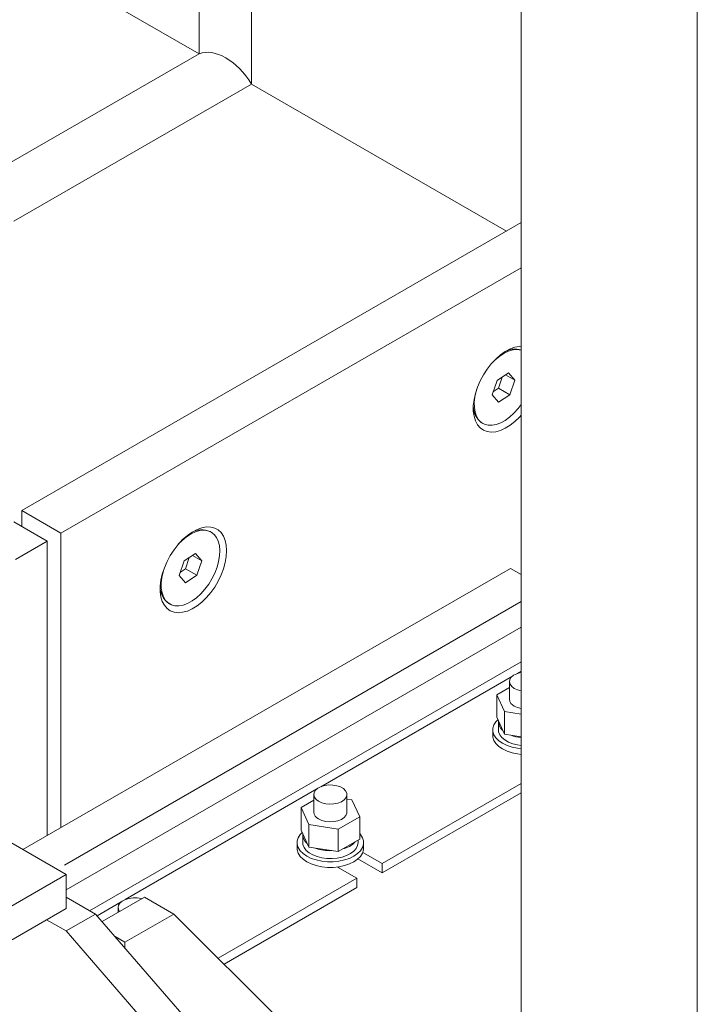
# Model space of a CAD drawing. Header units: millimetres. Extents: x 450 to 25135, y 150 to 17673.
# Tile 377 of 463: x 21719 to 21964, y 10249 to 10605. Entities that reach past the tile are written whole.
import ezdxf

# ---------------------------------------------------------------- set-up
doc = ezdxf.new("R2010")
doc.units = ezdxf.units.MM
doc.linetypes.add('SLD-Centrada-doble', pattern=[12.7, 6.35, -1.27, 1.27, -1.27, 1.27, -1.27])
doc.linetypes.add('SLD-Continua', pattern=[0])
doc.layers.add('OCULTA', color=8, linetype='SLD-Continua')

msp = doc.modelspace()

# ---------------------------------------------------------------- linework, layer by layer
at = {"layer": 'OCULTA', "linetype": 'SLD-Centrada-doble', "lineweight": 18, "ltscale": 30}
for p, q in [((21783.99, 10592.62), (21783.99, 10800.87)), ((21783.99, 10592.62), (21783.99, 10800.87)), ((21783.99, 10592.62), (21783.99, 10800.87)), ((21802.97, 10581.66), (21802.97, 10762.28)), ((21802.97, 10581.66), (21802.97, 10762.28)), ((21802.97, 10581.66), (21802.97, 10762.28)), ((21783.99, 10592.62), (21715.24, 10552.93)), ((21783.99, 10592.62), (21715.24, 10552.93)), ((21783.99, 10592.62), (21715.24, 10552.93)), ((21802.97, 10581.66), (21717.05, 10532.07)), ((21802.97, 10581.66), (21717.05, 10532.07)), ((21802.97, 10581.66), (21717.05, 10532.07)), ((21900.39, 10394.57), (21732.71, 10297.8)), ((21900.39, 10385.28), (21735.99, 10290.4)), ((21900.39, 10372.84), (21744.46, 10282.84)), ((21897.27, 10367.65), (21827.97, 10327.66)), ((21900.39, 10369.46), (21898.68, 10368.47)), ((21826.55, 10326.84), (21757.26, 10286.85)), ((21755.84, 10286.03), (21747.13, 10281))]:
    msp.add_line(p, q, dxfattribs=at)
at = {"layer": 'OCULTA', "linetype": 'SLD-Continua', "lineweight": 18, "ltscale": 30}
for p, q in [((21964.03, 9827.4), (21964.03, 10725.71)), ((21900.39, 10706.06), (21900.39, 9954.97)), ((21783.99, 10592.62), (21737.65, 10619.38)), ((21783.99, 10592.62), (21737.65, 10619.38)), ((21783.99, 10592.62), (21737.65, 10619.38)), ((21895.05, 10528.51), (21802.97, 10581.66)), ((21895.05, 10528.51), (21802.97, 10581.66)), ((21895.05, 10528.51), (21802.97, 10581.66)), ((21900.39, 10531.6), (21719.96, 10427.46)), ((21900.39, 10515.27), (21734.1, 10419.3)), ((21895.82, 10477.26), (21891.75, 10474.58)), ((21898.1, 10474.66), (21895.82, 10477.26)), ((21891.75, 10474.58), (21889.96, 10469.31)), ((21892.21, 10471.76), (21893.58, 10475.78)), ((21894.78, 10476.58), (21898.1, 10474.66)), ((21896.31, 10469.39), (21898.1, 10474.66)), ((21890.38, 10470.56), (21892.21, 10471.76)), ((21892.21, 10471.76), (21896.31, 10469.39)), ((21889.96, 10469.31), (21892.24, 10466.72)), ((21892.24, 10466.72), (21896.31, 10469.39)), ((21886.18, 10459.2), (21886.53, 10459)), ((21734.1, 10419.3), (21719.96, 10427.46)), ((21719.96, 10427.46), (21719.96, 10421.75)), ((21729.15, 10416.44), (21717.11, 10423.39)), ((21788.39, 10419.68), (21788.04, 10419.89)), ((21729.15, 10416.44), (21717.65, 10409.8)), ((21729.15, 10310.03), (21729.15, 10416.44)), ((21734.1, 10419.3), (21734.1, 10312.89)), ((21778.61, 10409.29), (21776.82, 10404.02)), ((21782.68, 10411.96), (21778.61, 10409.29)), ((21779.07, 10406.46), (21780.44, 10410.49)), ((21781.65, 10411.28), (21784.96, 10409.37)), ((21784.96, 10409.37), (21782.68, 10411.96)), ((21783.17, 10404.1), (21784.96, 10409.37)), ((21896.5, 10406.61), (21720.33, 10304.94)), ((21777.24, 10405.26), (21779.07, 10406.46)), ((21779.07, 10406.46), (21783.17, 10404.1)), ((21900.39, 10404.37), (21896.5, 10406.61)), ((21776.82, 10404.02), (21779.1, 10401.42)), ((21779.1, 10401.42), (21783.17, 10404.1)), ((21773.04, 10393.9), (21773.39, 10393.7)), ((21896.16, 10363.56), (21891.56, 10360.91)), ((21896.16, 10365.65), (21896.16, 10359.27)), ((21891.56, 10360.91), (21894.4, 10354.79)), ((21891.56, 10360.91), (21891.56, 10352.74)), ((21891.56, 10352.74), (21894.4, 10346.63)), ((21894.4, 10354.79), (21900.39, 10353.87)), ((21894.4, 10354.79), (21894.4, 10346.63)), ((21892.16, 10351.1), (21892.16, 10348.25)), ((21890.16, 10348.25), (21890.16, 10346.2)), ((21894.4, 10346.63), (21900.39, 10345.7)), ((21735.99, 10295.9), (21680.81, 10327.75)), ((21900.39, 10328.86), (21850.18, 10299.88)), ((21825.45, 10324.84), (21825.45, 10318.46)), ((21837.45, 10318.46), (21837.45, 10324.84)), ((21900.39, 10325.44), (21850.18, 10296.46)), ((21825.45, 10322.75), (21820.85, 10320.1)), ((21820.85, 10320.1), (21823.69, 10313.98)), ((21820.85, 10320.1), (21820.85, 10311.93)), ((21839.2, 10322.94), (21837.45, 10323.21)), ((21842.04, 10316.82), (21839.2, 10322.94)), ((21834.29, 10312.34), (21842.04, 10316.82)), ((21842.04, 10316.82), (21842.04, 10308.65)), ((21823.69, 10313.98), (21834.29, 10312.34)), ((21823.69, 10313.98), (21823.69, 10305.82)), ((21820.85, 10311.93), (21823.69, 10305.82)), ((21821.45, 10310.29), (21821.45, 10307.43)), ((21834.29, 10312.34), (21834.29, 10304.18)), ((21819.45, 10307.43), (21819.45, 10305.39)), ((21823.69, 10305.82), (21834.29, 10304.18)), ((21834.29, 10304.18), (21842.04, 10308.65)), ((21841.45, 10307.43), (21841.45, 10308.31)), ((21843.45, 10305.39), (21843.45, 10307.43)), ((21843.17, 10303.93), (21850.18, 10299.88)), ((21834.11, 10298.55), (21834.72, 10298.73)), ((21841.4, 10301.53), (21850.18, 10296.46)), ((21850.18, 10299.88), (21850.18, 10296.46)), ((21658.2, 10251.01), (21735.99, 10295.9)), ((21735.99, 10283.65), (21735.99, 10295.9)), ((21840.99, 10294.58), (21833.98, 10298.62)), ((21840.99, 10294.58), (21790.87, 10265.65)), ((21840.99, 10294.58), (21840.99, 10291.16)), ((21840.99, 10291.16), (21793.04, 10263.48)), ((21735.99, 10287.74), (21746.59, 10281.61)), ((21764.27, 10287.73), (21748.95, 10278.89)), ((21774.88, 10281.61), (21764.27, 10287.73)), ((21658.2, 10238.76), (21735.99, 10283.65)), ((21735.99, 10275.49), (21746.59, 10281.61)), ((21746.59, 10281.61), (21803.16, 10216.3)), ((21754.74, 10284.03), (21754.74, 10282.23)), ((21774.88, 10281.61), (21757.2, 10271.41)), ((21813.77, 10242.81), (21774.88, 10281.61)), ((21728.92, 10279.57), (21735.99, 10275.49)), ((21735.99, 10275.49), (21792.56, 10210.18)), ((21757.2, 10271.41), (21753.67, 10273.44)), ((21757.2, 10271.41), (21757.2, 10269.37))]:
    msp.add_line(p, q, dxfattribs=at)
at = {"layer": 'OCULTA', "linetype": 'SLD-Continua', "lineweight": 18, "ltscale": 30, "flags": 128}
for points in [[(21900.39, 10486.89), (21899.79, 10486.86), (21898.13, 10486.56), (21896.4, 10485.93), (21894.65, 10484.99), (21892.9, 10483.77), (21891.21, 10482.27), (21889.59, 10480.55), (21888.09, 10478.63), (21886.74, 10476.56), (21885.57, 10474.37), (21884.61, 10472.12), (21883.86, 10469.86), (21883.36, 10467.63), (21883.1, 10465.47), (21883.1, 10463.45), (21883.36, 10461.59), (21883.86, 10459.94), (21884.61, 10458.54), (21885.57, 10457.41), (21886.74, 10456.57), (21888.09, 10456.05), (21889.59, 10455.86), (21891.21, 10456), (21892.9, 10456.47), (21894.65, 10457.26), (21896.4, 10458.34), (21898.13, 10459.7), (21899.79, 10461.32), (21900.39, 10461.98)], [(21889.64, 10480.61), (21891.04, 10482.01), (21892.63, 10483.32), (21894.25, 10484.36), (21895.86, 10485.11), (21897.44, 10485.56), (21898.93, 10485.68), (21900.31, 10485.48), (21900.39, 10485.46)], [(21900.39, 10465.86), (21899.26, 10464.35), (21897.79, 10462.71), (21896.23, 10461.28), (21894.62, 10460.1), (21893, 10459.2), (21891.4, 10458.6), (21889.86, 10458.32), (21888.42, 10458.35), (21887.11, 10458.71), (21885.97, 10459.38), (21885.01, 10460.34), (21884.26, 10461.57), (21883.75, 10463.05), (21883.47, 10464.74), (21883.44, 10466.6), (21883.66, 10468.58), (21884.12, 10470.65), (21884.37, 10471.47)], [(21793.97, 10413.02), (21793.84, 10414.96), (21793.46, 10416.72), (21792.83, 10418.25), (21791.97, 10419.52), (21790.9, 10420.51), (21789.64, 10421.19), (21788.21, 10421.54), (21786.65, 10421.57), (21784.99, 10421.26), (21783.26, 10420.64), (21781.51, 10419.7), (21779.77, 10418.47), (21778.07, 10416.98), (21776.45, 10415.25), (21774.96, 10413.33), (21773.61, 10411.26), (21772.44, 10409.07), (21771.47, 10406.83), (21770.72, 10404.56), (21770.22, 10402.33), (21769.96, 10400.18), (21769.96, 10398.15), (21770.22, 10396.29), (21770.72, 10394.65), (21771.47, 10393.24), (21772.44, 10392.11), (21773.61, 10391.28), (21774.96, 10390.76), (21776.45, 10390.57), (21778.07, 10390.71), (21779.77, 10391.17), (21781.51, 10391.96), (21783.26, 10393.04), (21784.99, 10394.41), (21786.65, 10396.02), (21788.21, 10397.85), (21789.64, 10399.85), (21790.9, 10401.99), (21791.97, 10404.21), (21792.83, 10406.47), (21793.46, 10408.72), (21793.84, 10410.92), (21793.97, 10413.02)], [(21776.5, 10415.31), (21777.9, 10416.72), (21779.49, 10418.02), (21781.11, 10419.06), (21782.73, 10419.82), (21784.3, 10420.26), (21785.79, 10420.38), (21787.17, 10420.19), (21788.4, 10419.68), (21789.46, 10418.86), (21790.31, 10417.76), (21790.95, 10416.4), (21791.34, 10414.81), (21791.5, 10413.03), (21791.4, 10411.1), (21791.06, 10409.07), (21790.48, 10406.98), (21789.67, 10404.89), (21788.66, 10402.84), (21787.47, 10400.88), (21786.12, 10399.05), (21784.65, 10397.41), (21783.09, 10395.98), (21781.49, 10394.8), (21779.86, 10393.91), (21778.26, 10393.31), (21776.72, 10393.02), (21775.28, 10393.06), (21773.98, 10393.41), (21772.83, 10394.08), (21771.87, 10395.04), (21771.13, 10396.28), (21770.61, 10397.75), (21770.33, 10399.44), (21770.3, 10401.3), (21770.52, 10403.29), (21770.99, 10405.35), (21771.23, 10406.18)], [(21900.39, 10368.96), (21900.12, 10368.91), (21898.78, 10368.51), (21897.66, 10367.94), (21896.81, 10367.22), (21896.3, 10366.4), (21896.16, 10365.54), (21896.39, 10364.68), (21896.99, 10363.88), (21897.91, 10363.2)], [(21897.91, 10363.2), (21899.1, 10362.67), (21900.39, 10362.34)], [(21897.91, 10356.82), (21899.1, 10356.29), (21900.39, 10355.96)], [(21891.96, 10351.89), (21891.28, 10351.17), (21890.57, 10350.04), (21890.2, 10348.85), (21890.2, 10347.64), (21890.57, 10346.45), (21891.28, 10345.32), (21892.33, 10344.27), (21893.67, 10343.35), (21895.27, 10342.57), (21897.09, 10341.97), (21899.05, 10341.56), (21900.39, 10341.39)], [(21890.16, 10346.2), (21890.2, 10345.6), (21890.57, 10344.41), (21891.28, 10343.28), (21892.33, 10342.23), (21893.67, 10341.31), (21895.27, 10340.53), (21897.09, 10339.93), (21899.05, 10339.51), (21900.39, 10339.35)], [(21892.16, 10348.25), (21892.24, 10347.52), (21892.65, 10346.46), (21893.39, 10345.47), (21894.45, 10344.57), (21895.78, 10343.8), (21897.34, 10343.19), (21899.07, 10342.76), (21900.39, 10342.56)], [(21827.2, 10322.39), (21828.39, 10321.86), (21829.77, 10321.51), (21831.26, 10321.38), (21832.75, 10321.46), (21834.17, 10321.75), (21835.41, 10322.24), (21836.41, 10322.89), (21837.09, 10323.66), (21837.42, 10324.51), (21837.37, 10325.38), (21836.95, 10326.21), (21836.19, 10326.96), (21835.12, 10327.57), (21833.83, 10328.01), (21832.38, 10328.26), (21830.88, 10328.28), (21829.41, 10328.09), (21828.07, 10327.7), (21826.95, 10327.13), (21826.1, 10326.41), (21825.59, 10325.59), (21825.45, 10324.73), (21825.68, 10323.87), (21826.28, 10323.07), (21827.2, 10322.39)], [(21827.2, 10316.01), (21828.39, 10315.48), (21829.77, 10315.13), (21831.26, 10315), (21832.75, 10315.08), (21834.17, 10315.37), (21835.41, 10315.86), (21836.41, 10316.51), (21837.09, 10317.29), (21837.42, 10318.13), (21837.45, 10318.46)], [(21821.24, 10311.08), (21820.57, 10310.36), (21819.85, 10309.23), (21819.49, 10308.04), (21819.49, 10306.83), (21819.85, 10305.64), (21820.57, 10304.51), (21821.62, 10303.46), (21822.96, 10302.54), (21824.56, 10301.76), (21826.37, 10301.16), (21828.34, 10300.74), (21830.4, 10300.54), (21832.49, 10300.54), (21834.55, 10300.74), (21836.52, 10301.16), (21838.33, 10301.76), (21839.93, 10302.54), (21841.28, 10303.46), (21842.32, 10304.51), (21843.04, 10305.64), (21843.4, 10306.83), (21843.4, 10308.04), (21843.04, 10309.23), (21842.32, 10310.36), (21842.04, 10310.69)], [(21821.45, 10307.43), (21821.52, 10306.71), (21821.93, 10305.65), (21822.68, 10304.65), (21823.74, 10303.76), (21825.07, 10302.99), (21826.63, 10302.38), (21828.36, 10301.95), (21830.2, 10301.71), (21832.08, 10301.67), (21833.94, 10301.85), (21835.71, 10302.21), (21837.33, 10302.77), (21838.74, 10303.49), (21839.89, 10304.35), (21840.75, 10305.31), (21841.27, 10306.36), (21841.45, 10307.43)], [(21819.45, 10305.39), (21819.49, 10304.79), (21819.85, 10303.6), (21820.57, 10302.47), (21821.62, 10301.42), (21822.96, 10300.5), (21824.56, 10299.72), (21826.37, 10299.12), (21828.34, 10298.7), (21830.4, 10298.49), (21832.49, 10298.49), (21834.55, 10298.7), (21836.52, 10299.12), (21838.33, 10299.72), (21839.93, 10300.5), (21841.28, 10301.42), (21842.32, 10302.47), (21843.04, 10303.6), (21843.4, 10304.79), (21843.45, 10305.39)], [(21763.28, 10287.16), (21763.12, 10287.2), (21761.67, 10287.45), (21760.17, 10287.47), (21758.7, 10287.28), (21757.36, 10286.89), (21756.23, 10286.32), (21755.39, 10285.6), (21754.88, 10284.78), (21754.74, 10283.92), (21754.97, 10283.06), (21755.3, 10282.56)]]:
    msp.add_lwpolyline(points, dxfattribs=at)
at = {"layer": 'OCULTA', "linetype": 'SLD-Continua', "lineweight": 18, "ltscale": 900}
for centre, radius, start, end in [((21898.21, 10478.36), 7.51, 73.1374, 120.8864), ((21890.41, 10465.18), 7.33, 179.0691, 234.6554), ((21784.97, 10413.39), 7.18, 64.7649, 121.5459), ((21777.28, 10399.88), 7.33, 179.0691, 234.6554), ((21899.04, 10359.48), 2.89, 184.2098, 247.1238), ((21896.43, 10351.28), 4.26, 178.1084, 231.6994), ((21901.82, 10360.14), 14.78, 249.6817, 264.4629), ((21828.33, 10318.67), 2.89, 184.2098, 247.1238), ((21825.72, 10310.47), 4.26, 178.1084, 231.6994), ((21833.76, 10314.04), 9.17, 283.8487, 316.1337), ((21831.34, 10320.22), 15.7, 250.0027, 272.4155)]:
    msp.add_arc(centre, radius, start, end, dxfattribs=at)
msp.add_ellipse((21793.07, 10575.94), major_axis=(-10.11, 16.14), ratio=0.599856, start_param=4.690628, end_param=6.181593, dxfattribs=at)
msp.add_ellipse((21793.07, 10575.94), major_axis=(-10.11, 16.14), ratio=0.599856, start_param=4.690628, end_param=6.181593, dxfattribs=at)
msp.add_ellipse((21793.07, 10575.94), major_axis=(-10.11, 16.14), ratio=0.599856, start_param=4.690628, end_param=6.181593, dxfattribs=at)

doc.saveas('drawing.dxf')
